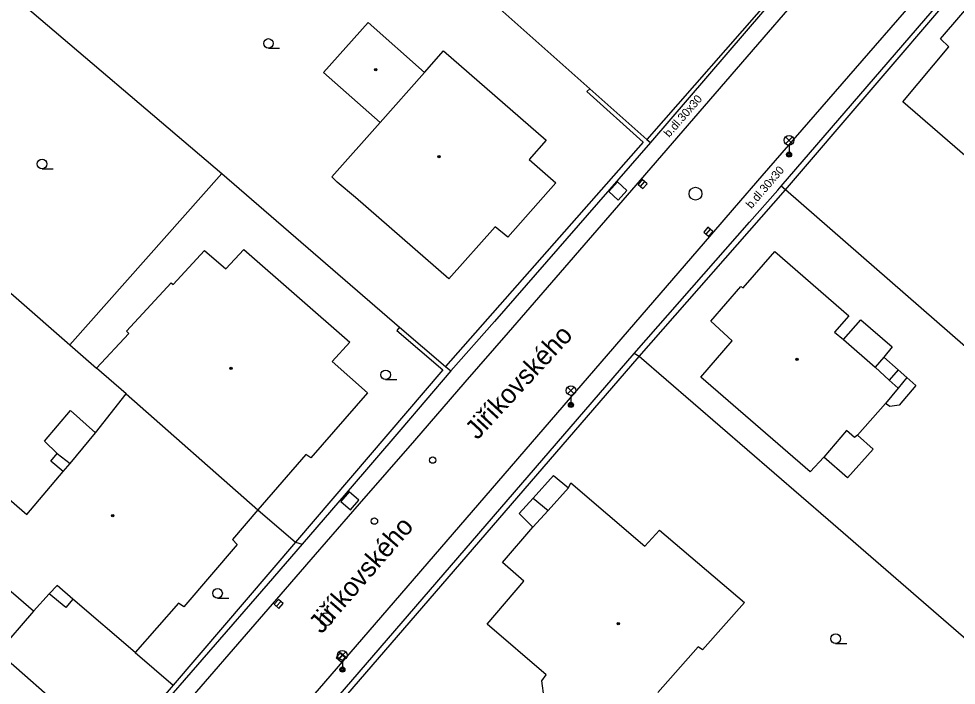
# Model space of a CAD drawing. Extents: x -600309 to -598967, y -1161267 to -1160292.
# Drawn here: x -599515.9 to -599442.5, y -1160383.9 to -1160331.7 of the extents above; entities that cross this region are included whole.
import ezdxf

# ---------------------------------------------------------------- set-up
doc = ezdxf.new("R2010")
doc.units = 0
for name, color, linetype in [('Level 10', 7, 'Continuous'), ('Level 11', 7, 'Continuous'), ('Level 26', 7, 'Continuous'), ('Level 27', 7, 'Continuous'), ('Level 28', 7, 'Continuous'), ('Level 33', 7, 'Continuous'), ('Level 36', 7, 'Continuous'), ('Level 39', 7, 'Continuous'), ('Level 40', 7, 'Continuous'), ('Level 49', 7, 'Continuous'), ('Level 5', 7, 'Continuous'), ('Level 50', 7, 'Continuous'), ('Level 51', 7, 'Continuous'), ('Level 7', 7, 'Continuous')]:
    doc.layers.add(name, color=color, linetype=linetype)

msp = doc.modelspace()

# ---------------------------------------------------------------- linework, layer by layer
at = {"layer": 'Level 10'}
for points in [[(-599445.15, -1160318.73), (-599446.03, -1160319.75), (-599467.26, -1160344.33), (-599477.61, -1160356.27), (-599481, -1160360.18), (-599484.94, -1160364.73), (-599489.27, -1160369.71), (-599492.72, -1160373.69), (-599495.41, -1160376.79), (-599504.74, -1160387.55), (-599521.36, -1160406.71), (-599521.57, -1160406.95)], [(-599513.5, -1160408.64), (-599512.96, -1160408.02), (-599495.95, -1160388.3), (-599492.05, -1160383.78), (-599461.65, -1160348.56), (-599459.87, -1160346.51), (-599457.69, -1160344), (-599438.7, -1160322.13), (-599438.29, -1160321.66), (-599437.1599, -1160320.36)]]:
    msp.add_lwpolyline(points, dxfattribs=at)
at = {"layer": 'Level 11'}
for points in [[(-599466.7199, -1160341.14), (-599466.45, -1160341.39)], [(-599451.31, -1160356.83), (-599448.85, -1160359)], [(-599448.1599, -1160358.2199), (-599447.05, -1160359.2)], [(-599447.05, -1160359.2), (-599447.75, -1160360)], [(-599447.05, -1160359.2), (-599446.36, -1160359.81)], [(-599446.36, -1160359.81), (-599447.05, -1160360.63)], [(-599446.36, -1160359.81), (-599445.65, -1160360.44)], [(-599445.65, -1160360.44), (-599446.96, -1160361.9699)], [(-599447.7, -1160362.08), (-599448.04, -1160361.83)], [(-599446.96, -1160361.9699), (-599447.7, -1160362.08)], [(-599450.23, -1160364.32), (-599449, -1160365.4099)], [(-599449, -1160365.4099), (-599451, -1160367.67)], [(-599451, -1160367.67), (-599452.87, -1160366.05)], [(-599475.63, -1160369.27), (-599474.05, -1160367.48)], [(-599474.05, -1160367.48), (-599472.88, -1160368.44)], [(-599476.74, -1160370.4699), (-599475.63, -1160369.27)], [(-599475.63, -1160369.27), (-599474.4699, -1160370.2199)], [(-599475.67, -1160371.54), (-599476.74, -1160370.4699)], [(-599511.71, -1160377.19), (-599512.26, -1160377.84), (-599513.56, -1160376.77)], [(-599514.78, -1160378.11), (-599517.57, -1160381.3)], [(-599506.83, -1160381.36), (-599503.84, -1160383.91)]]:
    msp.add_lwpolyline(points, dxfattribs=at)
at = {"layer": 'Level 26'}
for points in [[(-599468.9684, -1160345.8864), (-599468.2936, -1160345.1484), (-599469.0316, -1160344.4736), (-599469.7064, -1160345.2116)], [(-599489.9593, -1160370.1653), (-599489.3047, -1160369.4093), (-599490.0607, -1160368.7547), (-599490.7153, -1160369.5107)]]:
    msp.add_lwpolyline(points, close=True, dxfattribs=at)
at = {"layer": 'Level 27'}
for p, q in [((-599467.2344, -1160344.8283), (-599466.9056, -1160344.4517)), ((-599462.0835, -1160348.5592), (-599461.7565, -1160348.1808)), ((-599495.746, -1160377.7369), (-599495.414, -1160377.3631)), ((-599490.8801, -1160381.9133), (-599490.5399, -1160381.5467))]:
    msp.add_line(p, q, dxfattribs=at)
for points in [[(-599467.0461, -1160344.9927), (-599466.7173, -1160344.6161), (-599467.0939, -1160344.2873), (-599467.4227, -1160344.6639)], [(-599461.8943, -1160348.7226), (-599461.5674, -1160348.3443), (-599461.9457, -1160348.0174), (-599462.2726, -1160348.3957)], [(-599495.559, -1160377.9029), (-599495.2271, -1160377.529), (-599495.601, -1160377.1971), (-599495.9329, -1160377.571)], [(-599490.6968, -1160382.0833), (-599490.3567, -1160381.7168), (-599490.7232, -1160381.3767), (-599491.0633, -1160381.7432)]]:
    msp.add_lwpolyline(points, close=True, dxfattribs=at)
for centre in [(-599462.92, -1160345.39), (-599491.85, -1160378.75)]:
    msp.add_circle(centre, 0.5, dxfattribs=at)
at = {"layer": 'Level 28'}
for centre in [(-599483.51, -1160366.28), (-599488.08, -1160371.06)]:
    msp.add_circle(centre, 0.25, dxfattribs=at)
at = {"layer": 'Level 33'}
for p, q in [((-599455.855, -1160341.47), (-599455.325, -1160340.94)), ((-599455.855, -1160340.94), (-599455.325, -1160341.47)), ((-599455.59, -1160341.58), (-599455.59, -1160342.33)), ((-599472.945, -1160361.09), (-599472.415, -1160360.56)), ((-599472.945, -1160360.56), (-599472.415, -1160361.09)), ((-599472.68, -1160361.2), (-599472.68, -1160361.95)), ((-599490.855, -1160381.84), (-599490.325, -1160381.31)), ((-599490.855, -1160381.31), (-599490.325, -1160381.84)), ((-599490.59, -1160381.95), (-599490.59, -1160382.7))]:
    msp.add_line(p, q, dxfattribs=at)
for centre, radius in [((-599455.59, -1160341.205), 0.375), ((-599455.59, -1160342.33), 0.2), ((-599455.59, -1160342.33), 0.1445), ((-599455.59, -1160342.33), 0.0876), ((-599472.68, -1160360.825), 0.375), ((-599472.68, -1160361.95), 0.2), ((-599472.68, -1160361.95), 0.1445), ((-599472.68, -1160361.95), 0.0876), ((-599490.59, -1160381.575), 0.375), ((-599490.59, -1160382.7), 0.2), ((-599490.59, -1160382.7), 0.1445), ((-599490.59, -1160382.7), 0.0876)]:
    msp.add_circle(centre, radius, dxfattribs=at)
at = {"layer": 'Level 36'}
for p, q in [((-599496.38, -1160333.985), (-599495.505, -1160333.985)), ((-599514.12, -1160343.435), (-599513.245, -1160343.435)), ((-599487.2, -1160359.965), (-599486.325, -1160359.965)), ((-599500.37, -1160377.0949), (-599499.495, -1160377.0949)), ((-599451.94, -1160380.655), (-599451.065, -1160380.655))]:
    msp.add_line(p, q, dxfattribs=at)
for centre in [(-599496.3801, -1160333.6099), (-599514.1201, -1160343.0599), (-599487.2001, -1160359.5899), (-599500.3701, -1160376.7198), (-599451.9401, -1160380.2799)]:
    msp.add_circle(centre, 0.375, dxfattribs=at)
at = {"layer": 'Level 39'}
for centre, radius in [((-599487.9699, -1160335.67), 0.09), ((-599487.9699, -1160335.67), 0.0398), ((-599483.02, -1160342.49), 0.09), ((-599483.02, -1160342.49), 0.0398), ((-599454.96, -1160358.38), 0.09), ((-599454.96, -1160358.38), 0.0398), ((-599499.31, -1160359.08), 0.09), ((-599499.31, -1160359.08), 0.0398), ((-599508.58, -1160370.64), 0.09), ((-599508.58, -1160370.64), 0.0398), ((-599468.9699, -1160379.1), 0.09), ((-599468.9699, -1160379.1), 0.0398)]:
    msp.add_circle(centre, radius, dxfattribs=at)
at = {"layer": 'Level 5'}
for points in [[(-599443.7199, -1160333.26), (-599440.53, -1160329.51)], [(-599492.06, -1160335.89), (-599488.58, -1160331.9699)], [(-599488.58, -1160331.9699), (-599484.1599, -1160335.88)], [(-599443.07, -1160333.88), (-599443.7199, -1160333.26)], [(-599484.1599, -1160335.88), (-599482.6599, -1160334.19)], [(-599482.6599, -1160334.19), (-599474.63, -1160341.19)], [(-599446.68, -1160338.19), (-599443.07, -1160333.88)], [(-599487.63, -1160339.81), (-599492.06, -1160335.89)], [(-599484.1599, -1160335.88), (-599487.63, -1160339.81)], [(-599440.86, -1160343.24), (-599446.68, -1160338.19)], [(-599491.4099, -1160344.08), (-599487.63, -1160339.81)], [(-599474.63, -1160341.19), (-599475.95, -1160342.71)], [(-599475.95, -1160342.71), (-599473.87, -1160344.53)], [(-599490.99, -1160344.48), (-599491.4099, -1160344.08)], [(-599489.57, -1160345.68), (-599490.99, -1160344.48)], [(-599473.87, -1160344.53), (-599477.63, -1160348.81)], [(-599482.24, -1160352.06), (-599489.57, -1160345.68)], [(-599478.62, -1160347.99), (-599482.24, -1160352.06)], [(-599477.63, -1160348.81), (-599478.62, -1160347.99)], [(-599503.85, -1160352.51), (-599501.39, -1160349.85)], [(-599501.39, -1160349.85), (-599499.73, -1160351.28)], [(-599499.73, -1160351.28), (-599498.31, -1160349.77)], [(-599498.31, -1160349.77), (-599490, -1160357.03)], [(-599459.19, -1160352.77), (-599456.7, -1160349.92)], [(-599456.7, -1160349.92), (-599450.9099, -1160354.98)], [(-599507.5, -1160356.1599), (-599504.01, -1160352.37)], [(-599504.01, -1160352.37), (-599503.85, -1160352.51)], [(-599461.73, -1160355.39), (-599459.37, -1160352.6599)], [(-599459.37, -1160352.6599), (-599459.19, -1160352.77)], [(-599450.9099, -1160354.98), (-599452.02, -1160356.24)], [(-599460.04, -1160356.92), (-599461.73, -1160355.39)], [(-599451.31, -1160356.83), (-599449.9699, -1160355.27)], [(-599449.9699, -1160355.27), (-599447.5, -1160357.4099)], [(-599509.85, -1160359.08), (-599507.31, -1160356.34)], [(-599507.31, -1160356.34), (-599507.5, -1160356.1599)], [(-599452.02, -1160356.24), (-599451.31, -1160356.83)], [(-599490, -1160357.03), (-599491.39, -1160358.55)], [(-599462.49, -1160359.77), (-599460.04, -1160356.92)], [(-599447.5, -1160357.4099), (-599448.1599, -1160358.2199)], [(-599491.39, -1160358.55), (-599488.62, -1160361)], [(-599448.1599, -1160358.2199), (-599448.85, -1160359)], [(-599507.53, -1160361.08), (-599509.85, -1160359.08)], [(-599448.85, -1160359), (-599447.75, -1160360)], [(-599453.94, -1160367.21), (-599462.49, -1160359.77)], [(-599447.75, -1160360), (-599447.05, -1160360.63)], [(-599447.05, -1160360.63), (-599448.04, -1160361.83)], [(-599509.93, -1160364.13), (-599507.53, -1160361.08)], [(-599507.53, -1160361.08), (-599497.2199, -1160370.17)], [(-599488.62, -1160361), (-599493.06, -1160366.09)], [(-599448.04, -1160361.83), (-599450.23, -1160364.32)], [(-599511.92, -1160366.54), (-599509.93, -1160364.13)], [(-599451.08, -1160363.96), (-599452.87, -1160366.05)], [(-599450.46, -1160364.5), (-599451.08, -1160363.96)], [(-599450.23, -1160364.32), (-599450.46, -1160364.5)], [(-599493.46, -1160365.85), (-599497.2199, -1160370.17)], [(-599493.06, -1160366.09), (-599493.46, -1160365.85)], [(-599512.46, -1160367.17), (-599511.92, -1160366.54)], [(-599452.87, -1160366.05), (-599453.94, -1160367.21)], [(-599515.32, -1160370.53), (-599512.46, -1160367.17)], [(-599472.88, -1160368.44), (-599472.69, -1160368.05)], [(-599472.69, -1160368.05), (-599466.88, -1160373.02)], [(-599474.4699, -1160370.2199), (-599472.88, -1160368.44)], [(-599517.1, -1160368.99), (-599515.32, -1160370.53)], [(-599497.2199, -1160370.17), (-599499.19, -1160372.49)], [(-599475.67, -1160371.54), (-599474.4699, -1160370.2199)], [(-599478.05, -1160374.3), (-599475.67, -1160371.54)], [(-599466.88, -1160373.02), (-599465.73, -1160371.76)], [(-599465.73, -1160371.76), (-599459.08, -1160377.44)], [(-599499.19, -1160372.49), (-599498.83, -1160372.9)], [(-599514.78, -1160378.11), (-599520.6599, -1160373.04)], [(-599498.83, -1160372.9), (-599503.01, -1160377.77)], [(-599476.38, -1160375.77), (-599478.05, -1160374.3)], [(-599512.95, -1160376.11), (-599513.56, -1160376.77)], [(-599511.71, -1160377.19), (-599512.95, -1160376.11)], [(-599479.25, -1160379.13), (-599476.38, -1160375.77)], [(-599513.56, -1160376.77), (-599514.78, -1160378.11)], [(-599506.83, -1160381.36), (-599511.71, -1160377.19)], [(-599503.43, -1160377.5), (-599506.83, -1160381.36)], [(-599503.01, -1160377.77), (-599503.43, -1160377.5)], [(-599459.08, -1160377.44), (-599462.37, -1160381.14)], [(-599474.62, -1160383.11), (-599479.25, -1160379.13)], [(-599462.7, -1160380.9099), (-599465.87, -1160384.5)], [(-599462.37, -1160381.14), (-599462.7, -1160380.9099)], [(-599474.96, -1160383.58), (-599474.62, -1160383.11)], [(-599474.79, -1160384.94), (-599474.96, -1160383.58)]]:
    msp.add_lwpolyline(points, dxfattribs=at)
at = {"layer": 'Level 51'}
for points in [[(-599516.6599, -1160329.61), (-599500.03, -1160343.82)], [(-599528.17, -1160343.05), (-599511.94, -1160357.24)], [(-599500.03, -1160343.82), (-599511.94, -1160357.24)], [(-599511.94, -1160357.24), (-599509.85, -1160359.08)], [(-599513.94, -1160364.8), (-599511.88, -1160362.39)], [(-599511.88, -1160362.39), (-599509.93, -1160364.13)], [(-599512.95, -1160365.75), (-599513.94, -1160364.8)], [(-599513.44, -1160366.37), (-599512.95, -1160365.75)], [(-599512.95, -1160365.75), (-599511.92, -1160366.54)], [(-599512.46, -1160367.17), (-599513.44, -1160366.37)], [(-599439.35, -1160382.38), (-599452.53, -1160370.9699)]]:
    msp.add_lwpolyline(points, dxfattribs=at)
at = {"layer": 'Level 7'}
for points in [[(-599446.94, -1160318.53), (-599466.7199, -1160341.14)], [(-599446.7199, -1160318.39), (-599447.14, -1160318.88), (-599466.45, -1160341.39)], [(-599456.2, -1160344.8), (-599437.13, -1160322.67), (-599436.01, -1160321.37)], [(-599455.87, -1160345.09), (-599436.03, -1160321.9099), (-599433.53, -1160324.21), (-599435.37, -1160326.4)], [(-599479.43, -1160329.82), (-599471.21, -1160337.17)], [(-599471.21, -1160337.17), (-599471.43, -1160337.39), (-599467.01, -1160341.35), (-599482.51, -1160358.94)], [(-599471.21, -1160337.17), (-599466.7199, -1160341.14)], [(-599466.45, -1160341.39), (-599478.68, -1160355.4), (-599482.08, -1160359.29)], [(-599500.03, -1160343.82), (-599486.11, -1160355.86)], [(-599467.73, -1160357.93), (-599458.68, -1160347.62), (-599456.47, -1160345.11), (-599456.2, -1160344.8)], [(-599467.33, -1160358.1599), (-599455.87, -1160345.09)], [(-599455.87, -1160345.09), (-599456.2, -1160344.8)], [(-599441.75, -1160357.4099), (-599455.87, -1160345.09)], [(-599486.11, -1160355.86), (-599486.31, -1160356.11), (-599482.7199, -1160359.2), (-599494.25, -1160372.7199)], [(-599486.11, -1160355.86), (-599482.51, -1160358.94)], [(-599493.08, -1160387.29), (-599490.93, -1160384.8), (-599467.73, -1160357.93)], [(-599467.33, -1160358.1599), (-599467.73, -1160357.93)], [(-599490.73, -1160389.31), (-599490.36, -1160388.84), (-599492.3, -1160387.09), (-599467.33, -1160358.1599)], [(-599452.53, -1160370.9699), (-599467.33, -1160358.1599)], [(-599482.08, -1160359.29), (-599486.01, -1160363.87), (-599490.29, -1160368.86), (-599493.74, -1160372.88)], [(-599482.51, -1160358.94), (-599482.08, -1160359.29)], [(-599497.2199, -1160370.17), (-599494.25, -1160372.7199)], [(-599494.25, -1160372.72), (-599503.84, -1160383.91), (-599508.46, -1160389.3)], [(-599493.74, -1160372.88), (-599496.41, -1160375.95), (-599505.76, -1160386.72), (-599508.19, -1160389.53)], [(-599494.25, -1160372.7199), (-599493.74, -1160372.88)], [(-599516.78, -1160381.99), (-599508.46, -1160389.3)]]:
    msp.add_lwpolyline(points, dxfattribs=at)

# ---------------------------------------------------------------- texts
at = {"layer": 'Level 40'}
for rotation, p in [(48.9421, (-599464.98, -1160341.02)), (49.252458, (-599458.54, -1160346.61))]:
    msp.add_text('b.dl.30x30', height=0.65, rotation=rotation, dxfattribs=at).set_placement(p)
at = {"layer": 'Level 49'}
msp.add_text('Jiříkovského', height=1.5, rotation=47.28, dxfattribs=at).set_placement((-599480.01, -1160364.75))
at = {"layer": 'Level 50'}
msp.add_text('Jiříkovského', height=1.5, rotation=49.123445, dxfattribs=at).set_placement((-599492.2223, -1160379.964))

doc.saveas('drawing.dxf')
